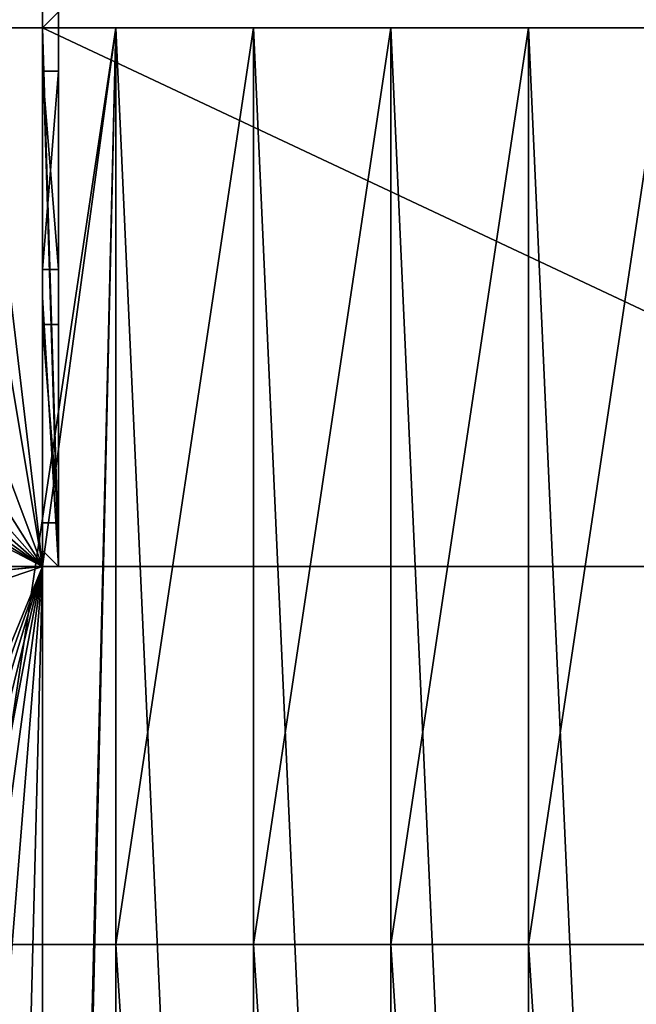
# Model space of a CAD drawing. Extents: x 22936 to 50368, y -4877 to 31080.
# Tile 316 of 601: x 46191 to 46460, y 2522 to 2951. Entities that reach past the tile are written whole.
import ezdxf

# ---------------------------------------------------------------- set-up
doc = ezdxf.new("R2010")
doc.units = 0
for name, color, linetype in [('01_GROS_OEUVRE', 251, 'CONTINUOUS'), ('03_COUVERTURE_BARDAGE', 44, 'CONTINUOUS'), ('04_MENUISERIES_EXT_', 40, 'CONTINUOUS'), ('05_VITRAGES', 40, 'CONTINUOUS'), ('08_AMENAGEMENTS_EXTERIEURS', 253, 'CONTINUOUS')]:
    doc.layers.add(name, color=color, linetype=linetype)

# ---------------------------------------------------------------- blocks, each defined once
blk = doc.blocks.new('GROUPER_11')
at = {"layer": '01_GROS_OEUVRE'}
for p, q in [((2068, 2624.22, -50), (2068, 1093, -50)), ((2068, 2624.22, 60), (2068, 1328, 60)), ((2068, 1328, 60), (2568, 1328, 60)), ((2068, 1328), (2068, 1328, 60)), ((2068, 1093, -50), (2068, 1093)), ((2068, 1093, -50), (2568, 1093, -50))]:
    blk.add_line(p, q, dxfattribs=at)
at = {"layer": '03_COUVERTURE_BARDAGE'}
for p, q in [((2568, 1328, 0), (2068, 1328)), ((2068, 1328), (2068, 1093)), ((2568, 1093, 0), (2068, 1093))]:
    blk.add_line(p, q, dxfattribs=at)
at = {"layer": '01_GROS_OEUVRE'}
mesh = blk.add_polyface(dxfattribs=at)
corners = [(2068, 2624.22, -50), (2568, 1093, -50), (2068, 1093, -50), (2568, 2624.22, -50)]
mesh.append_faces([[corners[k] for k in face] for face in [(0, 1, 2), (1, 0, 3)]], dxfattribs={"vtx0": -1})
mesh = blk.add_polyface(dxfattribs=at)
corners = [(2068, 1328, 60), (2088, 1348, 60), (2068, 2624.22, 60), (2568, 1328, 60), (2548, 1348, 60), (2568, 2624.22, 60), (2088, 2604.22, 60), (2548, 2604.22, 60)]
mesh.append_faces([[corners[k] for k in face] for face in [(0, 1, 2), (1, 3, 4), (2, 6, 5), (6, 2, 1)]], dxfattribs={"vtx0": -1, "vtx1": -1})
mesh.append_faces([[corners[k] for k in face] for face in [(1, 0, 3), (4, 3, 5), (5, 6, 7), (5, 7, 4)]], dxfattribs={"vtx0": -1, "vtx2": -1})
at = {"layer": '01_GROS_OEUVRE', "color": 9}
mesh = blk.add_polyface(dxfattribs=at)
corners = [(2068, 2624.22, 60), (2068, 1328), (2068, 1328, 60), (2068, 1093, -50), (2068, 1093), (2068, 2624.22, -50)]
mesh.append_faces([[corners[k] for k in face] for face in [(0, 1, 2), (1, 3, 4)]], dxfattribs={"vtx0": -1, "color": 9})
mesh.append_faces([[corners[k] for k in face] for face in [(3, 1, 5), (5, 1, 0)]], dxfattribs={"vtx0": -1, "vtx1": -1, "color": 9})
at = {"layer": '01_GROS_OEUVRE'}
mesh = blk.add_polyface(dxfattribs=at)
corners = [(2568, 1328, 0), (2068, 1328, 60), (2068, 1328), (2568, 1328, 60)]
mesh.append_faces([[corners[k] for k in face] for face in [(0, 1, 2), (1, 0, 3)]], dxfattribs={"vtx0": -1})
mesh = blk.add_polyface(dxfattribs=at)
corners = [(2568, 1093, 0), (2068, 1328), (2068, 1093), (2568, 1328, 0)]
mesh.append_faces([[corners[k] for k in face] for face in [(0, 1, 2), (1, 0, 3)]], dxfattribs={"vtx0": -1})
mesh = blk.add_polyface(dxfattribs=at)
corners = [(2568, 1093, 0), (2068, 1093, -50), (2568, 1093, -50), (2068, 1093)]
mesh.append_faces([[corners[k] for k in face] for face in [(0, 1, 2), (1, 0, 3)]], dxfattribs={"vtx0": -1})
blk = doc.blocks.new('GROUPER_15')
at = {"layer": '08_AMENAGEMENTS_EXTERIEURS'}
for p, q in [((4229.78, 2624.22), (4229.78, 1093)), ((4229.78, 1093), (3974.78, 1093))]:
    blk.add_line(p, q, dxfattribs=at)
mesh = blk.add_polyface(dxfattribs=at)
corners = [(3974.78, 2624.22), (4229.78, 1093), (3974.78, 1093), (4229.78, 2624.22)]
mesh.append_faces([[corners[k] for k in face] for face in [(0, 1, 2), (1, 0, 3)]], dxfattribs={"vtx0": -1})
blk = doc.blocks.new('GROUPER_54')
at = {"layer": '04_MENUISERIES_EXT_'}
for p, q in [((0, 470.22, 240), (0, 235, 240)), ((0, 470.22), (0, 235)), ((7, 470.22, 240), (7, 235, 240)), ((7, 470.22), (7, 235)), ((0, 235, 240), (0, 0, 240)), ((0, 235, 240), (0, 235)), ((0, 235), (0, 228)), ((7, 235, 240), (7, 0, 240)), ((7, 235, 240), (7, 235)), ((7, 235), (7, 228)), ((0, 228, 233), (0, 228)), ((0, 117.5, 233), (0, 228, 233)), ((0, 228), (0, 117.5)), ((7, 117.5, 233), (7, 228, 233)), ((7, 228, 233), (7, 228)), ((7, 228), (7, 117.5)), ((0, 124.5, 226), (0, 221, 226)), ((0, 221, 7), (0, 124.5, 7)), ((0, 221, 226), (0, 221, 7)), ((7, 221, 226), (7, 221, 7)), ((7, 124.5, 226), (7, 221, 226)), ((7, 221, 7), (7, 124.5, 7)), ((0, 129.5, 221), (0, 216, 221)), ((0, 216, 221), (7, 216, 221)), ((0, 216, 12), (0, 129.5, 12)), ((0, 216, 221), (0, 216, 12)), ((0, 216, 12), (7, 216, 12)), ((7, 216, 12), (7, 129.5, 12)), ((7, 129.5, 221), (7, 216, 221)), ((7, 216, 221), (7, 216, 12)), ((0, 129.5, 12), (0, 129.5, 221)), ((0, 129.5, 221), (7, 129.5, 221)), ((0, 129.5, 12), (7, 129.5, 12)), ((7, 129.5, 12), (7, 129.5, 221)), ((0, 124.5, 7), (0, 124.5, 226)), ((7, 124.5, 7), (7, 124.5, 226)), ((0, 7, 233), (0, 117.5, 233)), ((0, 117.5, 233), (0, 117.5)), ((0, 117.5), (0, 7)), ((7, 117.5, 233), (7, 117.5)), ((7, 7, 233), (7, 117.5, 233)), ((7, 117.5), (7, 7)), ((0, 14, 226), (0, 110.5, 226)), ((0, 110.5, 226), (0, 110.5, 7)), ((0, 110.5, 7), (0, 14, 7)), ((7, 110.5, 7), (7, 14, 7)), ((7, 14, 226), (7, 110.5, 226)), ((7, 110.5, 226), (7, 110.5, 7)), ((0, 105.5, 12), (0, 19, 12)), ((0, 105.5, 221), (0, 105.5, 12)), ((0, 19, 221), (0, 105.5, 221)), ((0, 105.5, 12), (7, 105.5, 12)), ((0, 105.5, 221), (7, 105.5, 221)), ((7, 105.5, 12), (7, 19, 12)), ((7, 19, 221), (7, 105.5, 221)), ((7, 105.5, 221), (7, 105.5, 12)), ((0, 19, 12), (0, 19, 221)), ((0, 19, 12), (7, 19, 12)), ((0, 19, 221), (7, 19, 221)), ((7, 19, 12), (7, 19, 221)), ((0, 14, 7), (0, 14, 226)), ((7, 14, 7), (7, 14, 226)), ((0, 7), (0, 7, 233)), ((0, 7), (0, 0)), ((7, 7), (7, 7, 233)), ((7, 7), (7, 0)), ((0, 0), (0, 0, 240)), ((0, 0), (7, 0)), ((7, 0), (7, 0, 240))]:
    blk.add_line(p, q, dxfattribs=at)
mesh = blk.add_polyface(dxfattribs=at)
corners = [(7, 1316.22), (0, 1310.22), (0, 1316.22), (0, 470.22), (0, 235), (7, 1310.22), (7, 1214.72), (7, 7), (7, 1112.22), (7, 117.5), (7, 1119.22), (7, 898.22), (7, 684.22), (7, 470.22), (7, 228), (7, 235), (0, 7), (7, 0), (0, 0), (0, 117.5), (0, 228), (0, 1119.22), (0, 1214.72), (0, 1112.22), (0, 898.22), (0, 684.22)]
mesh.append_faces([[corners[k] for k in face] for face in [(0, 1, 2), (8, 6, 10), (14, 13, 15), (16, 17, 18), (1, 21, 22)]], dxfattribs={"vtx0": -1})
mesh.append_faces([[corners[k] for k in face] for face in [(3, 0, 4), (7, 8, 9), (9, 13, 14), (17, 4, 7), (21, 1, 23), (23, 1, 24), (24, 1, 25), (25, 1, 3)]], dxfattribs={"vtx0": -1, "vtx1": -1})
mesh.append_faces([[corners[k] for k in face] for face in [(1, 0, 3), (4, 6, 7), (8, 7, 6)]], dxfattribs={"vtx0": -1, "vtx1": -1, "vtx2": -1})
mesh.append_faces([[corners[k] for k in face] for face in [(4, 0, 5), (4, 5, 6), (9, 8, 11), (9, 11, 12), (9, 12, 13), (17, 16, 19), (17, 19, 20), (17, 20, 4)]], dxfattribs={"vtx0": -1, "vtx2": -1})
mesh = blk.add_polyface(dxfattribs=at)
corners = [(0, 235, 240), (0, 242, 233), (0, 242, 7), (0, 470.22, 240), (0, 463.22, 233), (0, 470.22), (0, 235), (0, 463.22, 7)]
mesh.append_faces([[corners[k] for k in face] for face in [(1, 3, 4), (6, 2, 5)]], dxfattribs={"vtx0": -1, "vtx1": -1})
mesh.append_faces([[corners[k] for k in face] for face in [(0, 1, 2), (1, 0, 3), (4, 3, 5), (2, 6, 0), (5, 2, 7), (5, 7, 4)]], dxfattribs={"vtx0": -1, "vtx2": -1})
mesh = blk.add_polyface(dxfattribs=at)
corners = [(7, 235), (7, 242, 7), (7, 235, 240), (7, 470.22), (7, 463.22, 7), (7, 463.22, 233), (7, 242, 233), (7, 470.22, 240)]
mesh.append_faces([[corners[k] for k in face] for face in [(0, 1, 2), (1, 3, 4), (4, 3, 5), (2, 6, 7), (6, 2, 1), (7, 5, 3)]], dxfattribs={"vtx0": -1, "vtx1": -1})
mesh.append_faces([[corners[k] for k in face] for face in [(1, 0, 3), (7, 6, 5)]], dxfattribs={"vtx0": -1, "vtx2": -1})
mesh = blk.add_polyface(dxfattribs=at)
corners = [(0, 0, 240), (0, 7), (0, 0), (0, 7, 233), (0, 235, 240), (0, 117.5, 233), (0, 228, 233), (0, 235), (0, 228)]
mesh.append_faces([[corners[k] for k in face] for face in [(0, 1, 2)]], dxfattribs={"vtx0": -1})
mesh.append_faces([[corners[k] for k in face] for face in [(1, 0, 3), (3, 4, 5), (5, 4, 6)]], dxfattribs={"vtx0": -1, "vtx1": -1})
mesh.append_faces([[corners[k] for k in face] for face in [(3, 0, 4), (6, 4, 7)]], dxfattribs={"vtx0": -1, "vtx2": -1})
mesh.append_faces([[corners[k] for k in face] for face in [(7, 8, 6)]], dxfattribs={"vtx2": -1})
mesh = blk.add_polyface(dxfattribs=at)
corners = [(7, 235), (7, 228, 233), (7, 228), (7, 7), (7, 0, 240), (7, 0), (7, 7, 233), (7, 235, 240), (7, 117.5, 233)]
mesh.append_faces([[corners[k] for k in face] for face in [(0, 1, 2), (3, 4, 5)]], dxfattribs={"vtx0": -1})
mesh.append_faces([[corners[k] for k in face] for face in [(4, 6, 7), (7, 1, 0)]], dxfattribs={"vtx0": -1, "vtx1": -1})
mesh.append_faces([[corners[k] for k in face] for face in [(4, 3, 6), (7, 6, 8), (7, 8, 1)]], dxfattribs={"vtx0": -1, "vtx2": -1})
mesh = blk.add_polyface(dxfattribs=at)
corners = [(0, 117.5, 233), (0, 124.5, 226), (0, 124.5, 7), (0, 228, 233), (0, 221, 226), (0, 228), (0, 117.5), (0, 221, 7)]
mesh.append_faces([[corners[k] for k in face] for face in [(1, 3, 4), (6, 2, 5)]], dxfattribs={"vtx0": -1, "vtx1": -1})
mesh.append_faces([[corners[k] for k in face] for face in [(0, 1, 2), (1, 0, 3), (4, 3, 5), (2, 6, 0), (5, 2, 7), (5, 7, 4)]], dxfattribs={"vtx0": -1, "vtx2": -1})
mesh = blk.add_polyface(dxfattribs=at)
corners = [(7, 117.5), (7, 124.5, 7), (7, 117.5, 233), (7, 228), (7, 221, 7), (7, 221, 226), (7, 124.5, 226), (7, 228, 233)]
mesh.append_faces([[corners[k] for k in face] for face in [(0, 1, 2), (1, 3, 4), (4, 3, 5), (2, 6, 7), (6, 2, 1), (7, 5, 3)]], dxfattribs={"vtx0": -1, "vtx1": -1})
mesh.append_faces([[corners[k] for k in face] for face in [(1, 0, 3), (7, 6, 5)]], dxfattribs={"vtx0": -1, "vtx2": -1})
mesh = blk.add_polyface(dxfattribs=at)
corners = [(0, 124.5, 226), (0, 129.5, 221), (0, 129.5, 12), (0, 221, 226), (0, 216, 221), (0, 221, 7), (0, 124.5, 7), (0, 216, 12)]
mesh.append_faces([[corners[k] for k in face] for face in [(1, 3, 4), (6, 2, 5)]], dxfattribs={"vtx0": -1, "vtx1": -1})
mesh.append_faces([[corners[k] for k in face] for face in [(0, 1, 2), (1, 0, 3), (4, 3, 5), (2, 6, 0), (5, 2, 7), (5, 7, 4)]], dxfattribs={"vtx0": -1, "vtx2": -1})
mesh = blk.add_polyface(dxfattribs=at)
corners = [(7, 124.5, 7), (7, 129.5, 12), (7, 124.5, 226), (7, 221, 7), (7, 216, 12), (7, 216, 221), (7, 129.5, 221), (7, 221, 226)]
mesh.append_faces([[corners[k] for k in face] for face in [(0, 1, 2), (1, 3, 4), (4, 3, 5), (2, 6, 7), (6, 2, 1), (7, 5, 3)]], dxfattribs={"vtx0": -1, "vtx1": -1})
mesh.append_faces([[corners[k] for k in face] for face in [(1, 0, 3), (7, 6, 5)]], dxfattribs={"vtx0": -1, "vtx2": -1})
mesh = blk.add_polyface(dxfattribs=at)
corners = [(0, 216, 221), (7, 129.5, 221), (0, 129.5, 221), (7, 216, 221)]
mesh.append_faces([[corners[k] for k in face] for face in [(0, 1, 2), (1, 0, 3)]], dxfattribs={"vtx0": -1})
mesh = blk.add_polyface(dxfattribs=at)
corners = [(7, 216, 221), (0, 216, 12), (7, 216, 12), (0, 216, 221)]
mesh.append_faces([[corners[k] for k in face] for face in [(0, 1, 2), (1, 0, 3)]], dxfattribs={"vtx0": -1})
mesh = blk.add_polyface(dxfattribs=at)
corners = [(7, 129.5, 12), (0, 216, 12), (0, 129.5, 12), (7, 216, 12)]
mesh.append_faces([[corners[k] for k in face] for face in [(0, 1, 2), (1, 0, 3)]], dxfattribs={"vtx0": -1})
mesh = blk.add_polyface(dxfattribs=at)
corners = [(0, 129.5, 221), (7, 129.5, 12), (0, 129.5, 12), (7, 129.5, 221)]
mesh.append_faces([[corners[k] for k in face] for face in [(0, 1, 2), (1, 0, 3)]], dxfattribs={"vtx0": -1})
mesh = blk.add_polyface(dxfattribs=at)
corners = [(0, 7, 233), (0, 14, 226), (0, 14, 7), (0, 117.5, 233), (0, 110.5, 226), (0, 117.5), (0, 7), (0, 110.5, 7)]
mesh.append_faces([[corners[k] for k in face] for face in [(1, 3, 4), (6, 2, 5)]], dxfattribs={"vtx0": -1, "vtx1": -1})
mesh.append_faces([[corners[k] for k in face] for face in [(0, 1, 2), (1, 0, 3), (4, 3, 5), (2, 6, 0), (5, 2, 7), (5, 7, 4)]], dxfattribs={"vtx0": -1, "vtx2": -1})
mesh = blk.add_polyface(dxfattribs=at)
corners = [(7, 7), (7, 14, 7), (7, 7, 233), (7, 117.5), (7, 110.5, 7), (7, 110.5, 226), (7, 14, 226), (7, 117.5, 233)]
mesh.append_faces([[corners[k] for k in face] for face in [(0, 1, 2), (1, 3, 4), (4, 3, 5), (2, 6, 7), (6, 2, 1), (7, 5, 3)]], dxfattribs={"vtx0": -1, "vtx1": -1})
mesh.append_faces([[corners[k] for k in face] for face in [(1, 0, 3), (7, 6, 5)]], dxfattribs={"vtx0": -1, "vtx2": -1})
mesh = blk.add_polyface(dxfattribs=at)
corners = [(0, 14, 226), (0, 19, 221), (0, 19, 12), (0, 110.5, 226), (0, 105.5, 221), (0, 110.5, 7), (0, 14, 7), (0, 105.5, 12)]
mesh.append_faces([[corners[k] for k in face] for face in [(1, 3, 4), (6, 2, 5)]], dxfattribs={"vtx0": -1, "vtx1": -1})
mesh.append_faces([[corners[k] for k in face] for face in [(0, 1, 2), (1, 0, 3), (4, 3, 5), (2, 6, 0), (5, 2, 7), (5, 7, 4)]], dxfattribs={"vtx0": -1, "vtx2": -1})
mesh = blk.add_polyface(dxfattribs=at)
corners = [(7, 14, 7), (7, 19, 12), (7, 14, 226), (7, 110.5, 7), (7, 105.5, 12), (7, 105.5, 221), (7, 19, 221), (7, 110.5, 226)]
mesh.append_faces([[corners[k] for k in face] for face in [(0, 1, 2), (1, 3, 4), (4, 3, 5), (2, 6, 7), (6, 2, 1), (7, 5, 3)]], dxfattribs={"vtx0": -1, "vtx1": -1})
mesh.append_faces([[corners[k] for k in face] for face in [(1, 0, 3), (7, 6, 5)]], dxfattribs={"vtx0": -1, "vtx2": -1})
mesh = blk.add_polyface(dxfattribs=at)
corners = [(0, 105.5, 221), (7, 19, 221), (0, 19, 221), (7, 105.5, 221)]
mesh.append_faces([[corners[k] for k in face] for face in [(0, 1, 2), (1, 0, 3)]], dxfattribs={"vtx0": -1})
mesh = blk.add_polyface(dxfattribs=at)
corners = [(7, 105.5, 221), (0, 105.5, 12), (7, 105.5, 12), (0, 105.5, 221)]
mesh.append_faces([[corners[k] for k in face] for face in [(0, 1, 2), (1, 0, 3)]], dxfattribs={"vtx0": -1})
mesh = blk.add_polyface(dxfattribs=at)
corners = [(7, 19, 12), (0, 105.5, 12), (0, 19, 12), (7, 105.5, 12)]
mesh.append_faces([[corners[k] for k in face] for face in [(0, 1, 2), (1, 0, 3)]], dxfattribs={"vtx0": -1})
mesh = blk.add_polyface(dxfattribs=at)
corners = [(0, 19, 12), (7, 19, 221), (7, 19, 12), (0, 19, 221)]
mesh.append_faces([[corners[k] for k in face] for face in [(0, 1, 2), (1, 0, 3)]], dxfattribs={"vtx0": -1})
blk = doc.blocks.new('GROUPER_57')
at = {"layer": '05_VITRAGES', "color": 8}
for p, q in [((0, 117.5, 5), (0, 204, 5)), ((0, 204, 214), (0, 117.5, 214)), ((0, 204, 5), (0, 204, 214)), ((0, 204, 5), (7, 204, 5)), ((0, 204, 214), (7, 204, 214)), ((7, 117.5, 5), (7, 204, 5)), ((7, 204, 5), (7, 204, 214)), ((7, 204, 214), (7, 117.5, 214)), ((0, 117.5, 214), (0, 117.5, 5)), ((0, 117.5, 5), (7, 117.5, 5)), ((0, 117.5, 214), (7, 117.5, 214)), ((7, 117.5, 214), (7, 117.5, 5)), ((0, 7, 214), (0, 93.5, 214)), ((0, 93.5, 214), (0, 93.5, 5)), ((0, 93.5, 5), (0, 7, 5)), ((0, 93.5, 214), (7, 93.5, 214)), ((0, 93.5, 5), (7, 93.5, 5)), ((7, 93.5, 5), (7, 7, 5)), ((7, 7, 214), (7, 93.5, 214)), ((7, 93.5, 214), (7, 93.5, 5)), ((0, 7, 5), (0, 7, 214)), ((0, 7, 214), (7, 7, 214)), ((0, 7, 5), (7, 7, 5)), ((7, 7, 5), (7, 7, 214))]:
    blk.add_line(p, q, dxfattribs=at)
mesh = blk.add_polyface(dxfattribs=at)
corners = [(0, 117.5, 214), (0, 204, 5), (0, 117.5, 5), (0, 204, 214)]
mesh.append_faces([[corners[k] for k in face] for face in [(0, 1, 2), (1, 0, 3)]], dxfattribs={"vtx0": -1, "color": 8})
mesh = blk.add_polyface(dxfattribs=at)
corners = [(7, 204, 5), (0, 117.5, 5), (0, 204, 5), (7, 117.5, 5)]
mesh.append_faces([[corners[k] for k in face] for face in [(0, 1, 2), (1, 0, 3)]], dxfattribs={"vtx0": -1, "color": 8})
mesh = blk.add_polyface(dxfattribs=at)
corners = [(0, 204, 214), (7, 204, 5), (0, 204, 5), (7, 204, 214)]
mesh.append_faces([[corners[k] for k in face] for face in [(0, 1, 2), (1, 0, 3)]], dxfattribs={"vtx0": -1, "color": 8})
mesh = blk.add_polyface(dxfattribs=at)
corners = [(7, 117.5, 214), (0, 204, 214), (0, 117.5, 214), (7, 204, 214)]
mesh.append_faces([[corners[k] for k in face] for face in [(0, 1, 2), (1, 0, 3)]], dxfattribs={"vtx0": -1, "color": 8})
mesh = blk.add_polyface(dxfattribs=at)
corners = [(7, 204, 5), (7, 117.5, 214), (7, 117.5, 5), (7, 204, 214)]
mesh.append_faces([[corners[k] for k in face] for face in [(0, 1, 2), (1, 0, 3)]], dxfattribs={"vtx0": -1, "color": 8})
mesh = blk.add_polyface(dxfattribs=at)
corners = [(7, 117.5, 5), (0, 117.5, 214), (0, 117.5, 5), (7, 117.5, 214)]
mesh.append_faces([[corners[k] for k in face] for face in [(0, 1, 2), (1, 0, 3)]], dxfattribs={"vtx0": -1, "color": 8})
mesh = blk.add_polyface(dxfattribs=at)
corners = [(0, 7, 214), (0, 93.5, 5), (0, 7, 5), (0, 93.5, 214)]
mesh.append_faces([[corners[k] for k in face] for face in [(0, 1, 2), (1, 0, 3)]], dxfattribs={"vtx0": -1, "color": 8})
mesh = blk.add_polyface(dxfattribs=at)
corners = [(7, 7, 214), (0, 93.5, 214), (0, 7, 214), (7, 93.5, 214)]
mesh.append_faces([[corners[k] for k in face] for face in [(0, 1, 2), (1, 0, 3)]], dxfattribs={"vtx0": -1, "color": 8})
mesh = blk.add_polyface(dxfattribs=at)
corners = [(0, 93.5, 5), (7, 93.5, 214), (7, 93.5, 5), (0, 93.5, 214)]
mesh.append_faces([[corners[k] for k in face] for face in [(0, 1, 2), (1, 0, 3)]], dxfattribs={"vtx0": -1, "color": 8})
mesh = blk.add_polyface(dxfattribs=at)
corners = [(0, 93.5, 5), (7, 7, 5), (0, 7, 5), (7, 93.5, 5)]
mesh.append_faces([[corners[k] for k in face] for face in [(0, 1, 2), (1, 0, 3)]], dxfattribs={"vtx0": -1, "color": 8})
mesh = blk.add_polyface(dxfattribs=at)
corners = [(7, 93.5, 5), (7, 7, 214), (7, 7, 5), (7, 93.5, 214)]
mesh.append_faces([[corners[k] for k in face] for face in [(0, 1, 2), (1, 0, 3)]], dxfattribs={"vtx0": -1, "color": 8})
mesh = blk.add_polyface(dxfattribs=at)
corners = [(7, 7, 214), (0, 7, 5), (7, 7, 5), (0, 7, 214)]
mesh.append_faces([[corners[k] for k in face] for face in [(0, 1, 2), (1, 0, 3)]], dxfattribs={"vtx0": -1, "color": 8})
blk = doc.blocks.new('GROUPER_116')
at = {"layer": '08_AMENAGEMENTS_EXTERIEURS'}
blk.add_line((480.49, 3076.22), (480.49, 0), dxfattribs=at)
mesh = blk.add_polyface(dxfattribs=at)
corners = [(460.49, 3331.22), (460.49, 3326.22), (94.11, 3239.87), (980.49, 3870.79), (980.49, 3518.79), (480.49, 3870.79), (1209.96, 3523.79), (1000.49, 3518.79), (1000.49, 3523.79), (1000.49, 3336.93), (1165.99, 2980.93), (1307.17, 3133.93), (1000.49, 2980.93), (980.49, 3336.93), (1116.94, 808.8), (980.49, 670.69), (980.49, 838.54), (1082.03, 648.56), (480.49, 3326.22), (460.49, 3076.22), (480.49, 3076.22), (480.49, 0), (980.49, 0), (460.49, 3071.22), (0, 3071.22)]
mesh.append_faces([[corners[k] for k in face] for face in [(6, 7, 8), (10, 6, 11), (15, 14, 17), (2, 23, 24)]], dxfattribs={"vtx0": -1})
mesh.append_faces([[corners[k] for k in face] for face in [(7, 13, 4), (13, 7, 9), (14, 15, 16), (18, 19, 1), (19, 18, 20), (20, 5, 21), (21, 5, 22), (22, 5, 15), (23, 2, 19)]], dxfattribs={"vtx0": -1, "vtx1": -1})
mesh.append_faces([[corners[k] for k in face] for face in [(7, 6, 9), (9, 6, 10), (15, 5, 4), (15, 4, 13), (19, 2, 1)]], dxfattribs={"vtx0": -1, "vtx1": -1, "vtx2": -1})
mesh.append_faces([[corners[k] for k in face] for face in [(20, 18, 5), (15, 13, 16)]], dxfattribs={"vtx0": -1, "vtx2": -1})
mesh.append_faces([[corners[k] for k in face] for face in [(0, 1, 2), (3, 4, 5)]], dxfattribs={"vtx1": -1})
mesh.append_faces([[corners[k] for k in face] for face in [(10, 12, 9)]], dxfattribs={"vtx2": -1})
blk = doc.blocks.new('GROUPER_5')
at = {"layer": '01_GROS_OEUVRE'}
for p, q in [((2068, 1328, 290), (2040, 1328, 290)), ((2040, 1328, 350), (2100, 1328, 350)), ((2068, 1328, 300), (2100, 1328, 300)), ((2068, 1178, 321.67), (2068, 1328, 300)), ((2068, 1328, 300), (2068, 1178, 300)), ((2068, 1328, 290), (2068, 1093, 290)), ((2068, 1328, 300), (2068, 1328, 290)), ((2100, 1328, 290), (2068, 1328, 290)), ((2100, 1328, 350), (2100, 1328, 300)), ((2100, 928, 621), (2100, 1328, 350)), ((2100, 1328, 300), (2160, 1328, 300)), ((2160, 1328, 290), (2100, 1328, 290)), ((2100, 1328, 300), (2100, 1328, 290)), ((2100, 1328, 350), (2160, 1328, 350)), ((2160, 928, 621), (2160, 1328, 350)), ((2160, 1328, 350), (2160, 1328, 300)), ((2160, 1328, 300), (2220, 1328, 300)), ((2220, 1328, 290), (2160, 1328, 290)), ((2160, 1328, 300), (2160, 1328, 290)), ((2160, 1328, 350), (2220, 1328, 350)), ((2220, 928, 621), (2220, 1328, 350)), ((2220, 1328, 350), (2220, 1328, 300)), ((2220, 1328, 300), (2220, 1328, 290)), ((2220, 1328, 300), (2280, 1328, 300)), ((2220, 1328, 350), (2280, 1328, 350)), ((2280, 1328, 290), (2220, 1328, 290)), ((2280, 928, 621), (2280, 1328, 350)), ((2280, 1328, 350), (2280, 1328, 300)), ((2280, 1328, 300), (2340, 1328, 300)), ((2280, 1328, 350), (2340, 1328, 350)), ((2280, 1328, 300), (2280, 1328, 290)), ((2340, 1328, 290), (2280, 1328, 290)), ((1595, 1093, 333.94), (2068, 1093, 333.94)), ((2068, 1093, 290), (1595, 1093, 290)), ((2068, 0, 290), (2068, 1093, 290)), ((2040, 928, 621), (2100, 928, 621)), ((2100, 0, 381.38), (2100, 928, 621)), ((2100, 928, 621), (2160, 928, 621)), ((2160, 928, 621), (2220, 928, 621)), ((2220, 0, 381.38), (2220, 928, 621)), ((2220, 928, 621), (2280, 928, 621)), ((2280, 0, 381.38), (2280, 928, 621)), ((2280, 928, 621), (2340, 928, 621))]:
    blk.add_line(p, q, dxfattribs=at)
at = {"layer": '01_GROS_OEUVRE', "color": 7}
for p, q in [((2068, 1178, 300), (2068, 1178, 321.67)), ((1595, 1093), (2068, 1093)), ((2068, 1093), (2068, 0)), ((2068, 1093), (2068, 1093, 290)), ((2068, 1093, 290), (2068, 1093, 333.94)), ((2160, 0, 381.38), (2160, 928, 621))]:
    blk.add_line(p, q, dxfattribs=at)
at = {"layer": '01_GROS_OEUVRE'}
mesh = blk.add_polyface(dxfattribs=at)
corners = [(780, 0, 290), (730, 100, 290), (730, 0, 290), (0, 1178, 290), (0, 1328, 290), (0, 1278, 290), (60, 1328, 290), (730, 1078, 290), (120, 1328, 290), (180, 1328, 290), (240, 1328, 290), (300, 1328, 290), (360, 1328, 290), (420, 1328, 290), (480, 1328, 290), (540, 1328, 290), (600, 1328, 290), (660, 1328, 290), (720, 1328, 290), (780, 1328, 290), (840, 0, 290), (840, 1328, 290), (900, 0, 290), (900, 1328, 290), (960, 0, 290), (960, 1328, 290), (1020, 0, 290), (1020, 1328, 290), (1080, 0, 290), (1080, 1328, 290), (1140, 0, 290), (1140, 1328, 290), (1200, 0, 290), (1200, 1328, 290), (1260, 0, 290), (1260, 1328, 290), (1320, 0, 290), (1320, 1328, 290), (1380, 0, 290), (1380, 1328, 290), (1440, 0, 290), (1440, 1328, 290), (1500, 0, 290), (1500, 1328, 290), (1560, 0, 290), (1560, 1328, 290), (1595, 0, 290), (1595, 1093, 290), (1620, 1328, 290), (2068, 1093, 290), (1680, 1328, 290), (1740, 1328, 290), (1800, 1328, 290), (1860, 1328, 290), (1920, 1328, 290), (1980, 1328, 290), (2040, 1328, 290), (2068, 1328, 290)]
mesh.append_faces([[corners[k] for k in face] for face in [(0, 1, 2), (3, 4, 5), (56, 49, 57)]], dxfattribs={"vtx0": -1})
mesh.append_faces([[corners[k] for k in face] for face in [(4, 3, 6), (6, 7, 8), (8, 7, 9), (9, 7, 10), (10, 7, 11), (11, 7, 12), (12, 7, 13), (13, 7, 14), (14, 7, 15), (15, 7, 16), (16, 7, 17), (17, 7, 18), (18, 7, 19), (19, 20, 21), (21, 22, 23), (23, 24, 25), (25, 26, 27), (27, 28, 29), (29, 30, 31), (31, 32, 33), (33, 34, 35), (35, 36, 37), (37, 38, 39), (39, 40, 41), (41, 42, 43), (43, 44, 45), (45, 47, 48), (48, 49, 50), (50, 49, 51), (51, 49, 52), (52, 49, 53), (53, 49, 54), (54, 49, 55), (55, 49, 56)]], dxfattribs={"vtx0": -1, "vtx1": -1})
mesh.append_faces([[corners[k] for k in face] for face in [(19, 1, 0)]], dxfattribs={"vtx0": -1, "vtx1": -1, "vtx2": -1})
mesh.append_faces([[corners[k] for k in face] for face in [(6, 3, 7), (19, 7, 1), (19, 0, 20), (21, 20, 22), (23, 22, 24), (25, 24, 26), (27, 26, 28), (29, 28, 30), (31, 30, 32), (33, 32, 34), (35, 34, 36), (37, 36, 38), (39, 38, 40), (41, 40, 42), (43, 42, 44), (45, 44, 46), (45, 46, 47), (48, 47, 49)]], dxfattribs={"vtx0": -1, "vtx2": -1})
mesh = blk.add_polyface(dxfattribs=at)
corners = [(2100, 1328, 350), (2040, 928, 621), (2040, 1328, 350), (2100, 928, 621)]
mesh.append_faces([[corners[k] for k in face] for face in [(0, 1, 2), (1, 0, 3)]], dxfattribs={"vtx0": -1})
at = {"layer": '01_GROS_OEUVRE', "color": 7}
mesh = blk.add_polyface(dxfattribs=at)
corners = [(2040, 1328, 350), (2068, 1328, 290), (2040, 1328, 290), (2068, 1328, 300), (2100, 1328, 300), (2100, 1328, 350)]
mesh.append_faces([[corners[k] for k in face] for face in [(0, 1, 2), (4, 0, 5)]], dxfattribs={"vtx0": -1, "color": 7})
mesh.append_faces([[corners[k] for k in face] for face in [(1, 0, 3), (3, 0, 4)]], dxfattribs={"vtx0": -1, "vtx1": -1, "color": 7})
at = {"layer": '01_GROS_OEUVRE'}
mesh = blk.add_polyface(dxfattribs=at)
corners = [(2068, 1328, 300), (2068, 1178, 321.67), (2068, 1178, 300)]
mesh.append_faces([[corners[k] for k in face] for face in [(0, 1, 2)]])
mesh = blk.add_polyface(dxfattribs=at)
corners = [(2068, 1328, 290), (2100, 1328, 300), (2100, 1328, 290), (2068, 1328, 300)]
mesh.append_faces([[corners[k] for k in face] for face in [(0, 1, 2), (1, 0, 3)]], dxfattribs={"vtx0": -1})
mesh = blk.add_polyface(dxfattribs=at)
corners = [(2068, 1093, 290), (2100, 1328, 290), (2068, 1328, 290), (2068, 0, 290), (2069.4, 0, 290), (2100, 0, 290), (2160, 0, 290), (2160, 1328, 290), (2220, 0, 290), (2220, 1328, 290), (2280, 0, 290), (2280, 1328, 290), (2340, 0, 290), (2340, 1328, 290), (2400, 0, 290), (2400, 1328, 290), (2460, 0, 290), (2460, 1328, 290), (2520, 0, 290), (2520, 1328, 290), (2568, 0, 290), (2568, 1328, 290)]
mesh.append_faces([[corners[k] for k in face] for face in [(0, 1, 2), (19, 20, 21)]], dxfattribs={"vtx0": -1})
mesh.append_faces([[corners[k] for k in face] for face in [(1, 6, 7), (7, 8, 9), (9, 10, 11), (11, 12, 13), (13, 14, 15), (15, 16, 17), (17, 18, 19)]], dxfattribs={"vtx0": -1, "vtx1": -1})
mesh.append_faces([[corners[k] for k in face] for face in [(1, 0, 3), (1, 3, 4), (1, 4, 5), (1, 5, 6), (7, 6, 8), (9, 8, 10), (11, 10, 12), (13, 12, 14), (15, 14, 16), (17, 16, 18), (19, 18, 20)]], dxfattribs={"vtx0": -1, "vtx2": -1})
mesh = blk.add_polyface(dxfattribs=at)
corners = [(2160, 1328, 350), (2100, 928, 621), (2100, 1328, 350), (2160, 928, 621)]
mesh.append_faces([[corners[k] for k in face] for face in [(0, 1, 2), (1, 0, 3)]], dxfattribs={"vtx0": -1})
at = {"layer": '01_GROS_OEUVRE', "color": 253}
mesh = blk.add_polyface(dxfattribs=at)
corners = [(2100, 1328, 350), (2160, 1328, 300), (2100, 1328, 300), (2160, 1328, 350)]
mesh.append_faces([[corners[k] for k in face] for face in [(0, 1, 2), (1, 0, 3)]], dxfattribs={"vtx0": -1, "color": 253})
at = {"layer": '01_GROS_OEUVRE'}
mesh = blk.add_polyface(dxfattribs=at)
corners = [(2100, 1328, 290), (2160, 1328, 300), (2160, 1328, 290), (2100, 1328, 300)]
mesh.append_faces([[corners[k] for k in face] for face in [(0, 1, 2), (1, 0, 3)]], dxfattribs={"vtx0": -1})
mesh = blk.add_polyface(dxfattribs=at)
corners = [(2220, 1328, 350), (2160, 928, 621), (2160, 1328, 350), (2220, 928, 621)]
mesh.append_faces([[corners[k] for k in face] for face in [(0, 1, 2), (1, 0, 3)]], dxfattribs={"vtx0": -1})
at = {"layer": '01_GROS_OEUVRE', "color": 253}
mesh = blk.add_polyface(dxfattribs=at)
corners = [(2160, 1328, 350), (2220, 1328, 300), (2160, 1328, 300), (2220, 1328, 350)]
mesh.append_faces([[corners[k] for k in face] for face in [(0, 1, 2), (1, 0, 3)]], dxfattribs={"vtx0": -1, "color": 253})
at = {"layer": '01_GROS_OEUVRE'}
mesh = blk.add_polyface(dxfattribs=at)
corners = [(2160, 1328, 290), (2220, 1328, 300), (2220, 1328, 290), (2160, 1328, 300)]
mesh.append_faces([[corners[k] for k in face] for face in [(0, 1, 2), (1, 0, 3)]], dxfattribs={"vtx0": -1})
at = {"layer": '01_GROS_OEUVRE', "color": 253}
mesh = blk.add_polyface(dxfattribs=at)
corners = [(2220, 1328, 350), (2280, 1328, 300), (2220, 1328, 300), (2280, 1328, 350)]
mesh.append_faces([[corners[k] for k in face] for face in [(0, 1, 2), (1, 0, 3)]], dxfattribs={"vtx0": -1, "color": 253})
at = {"layer": '01_GROS_OEUVRE'}
mesh = blk.add_polyface(dxfattribs=at)
corners = [(2220, 1328, 290), (2280, 1328, 300), (2280, 1328, 290), (2220, 1328, 300)]
mesh.append_faces([[corners[k] for k in face] for face in [(0, 1, 2), (1, 0, 3)]], dxfattribs={"vtx0": -1})
mesh = blk.add_polyface(dxfattribs=at)
corners = [(2280, 1328, 350), (2220, 928, 621), (2220, 1328, 350), (2280, 928, 621)]
mesh.append_faces([[corners[k] for k in face] for face in [(0, 1, 2), (1, 0, 3)]], dxfattribs={"vtx0": -1})
mesh = blk.add_polyface(dxfattribs=at)
corners = [(2340, 1328, 350), (2280, 928, 621), (2280, 1328, 350), (2340, 928, 621)]
mesh.append_faces([[corners[k] for k in face] for face in [(0, 1, 2), (1, 0, 3)]], dxfattribs={"vtx0": -1})
at = {"layer": '01_GROS_OEUVRE', "color": 253}
mesh = blk.add_polyface(dxfattribs=at)
corners = [(2280, 1328, 350), (2340, 1328, 300), (2280, 1328, 300), (2340, 1328, 350)]
mesh.append_faces([[corners[k] for k in face] for face in [(0, 1, 2), (1, 0, 3)]], dxfattribs={"vtx0": -1, "color": 253})
at = {"layer": '01_GROS_OEUVRE'}
mesh = blk.add_polyface(dxfattribs=at)
corners = [(2280, 1328, 290), (2340, 1328, 300), (2340, 1328, 290), (2280, 1328, 300)]
mesh.append_faces([[corners[k] for k in face] for face in [(0, 1, 2), (1, 0, 3)]], dxfattribs={"vtx0": -1})
at = {"layer": '01_GROS_OEUVRE', "color": 7}
mesh = blk.add_polyface(dxfattribs=at)
corners = [(1595, 939), (1615, 497), (1595, 497), (1615, 939), (1615, 388), (2068, 1093), (1595, 1048), (1595, 1093), (1615, 1048), (1595, 388), (2068, 0), (1595, 0)]
mesh.append_faces([[corners[k] for k in face] for face in [(0, 1, 2), (5, 6, 7), (9, 10, 11)]], dxfattribs={"vtx0": -1, "color": 7})
mesh.append_faces([[corners[k] for k in face] for face in [(1, 3, 4), (6, 5, 8), (8, 5, 3), (10, 3, 5)]], dxfattribs={"vtx0": -1, "vtx1": -1, "color": 7})
mesh.append_faces([[corners[k] for k in face] for face in [(10, 4, 3)]], dxfattribs={"vtx0": -1, "vtx1": -1, "vtx2": -1, "color": 7})
mesh.append_faces([[corners[k] for k in face] for face in [(1, 0, 3), (10, 9, 4)]], dxfattribs={"vtx0": -1, "vtx2": -1, "color": 7})
at = {"layer": '01_GROS_OEUVRE', "color": 251}
mesh = blk.add_polyface(dxfattribs=at)
corners = [(1595, 1093, 333.94), (2068, 1093, 290), (1595, 1093, 290), (2068, 1093, 333.94)]
mesh.append_faces([[corners[k] for k in face] for face in [(0, 1, 2), (1, 0, 3)]], dxfattribs={"vtx0": -1, "color": 251})
at = {"layer": '01_GROS_OEUVRE', "color": 250}
mesh = blk.add_polyface(dxfattribs=at)
corners = [(1595, 1093, 290), (2068, 1093), (1595, 1093), (2068, 1093, 290)]
mesh.append_faces([[corners[k] for k in face] for face in [(0, 1, 2), (1, 0, 3)]], dxfattribs={"vtx0": -1, "color": 250})
at = {"layer": '01_GROS_OEUVRE'}
mesh = blk.add_polyface(dxfattribs=at)
corners = [(1620, 0, 290), (1595, 1093, 290), (1595, 0, 290), (2068, 1093, 290), (1680, 0, 290), (1740, 0, 290), (1800, 0, 290), (1860, 0, 290), (1920, 0, 290), (1980, 0, 290), (2040, 0, 290), (2068, 0, 290)]
mesh.append_faces([[corners[k] for k in face] for face in [(0, 1, 2), (3, 10, 11)]], dxfattribs={"vtx0": -1})
mesh.append_faces([[corners[k] for k in face] for face in [(1, 0, 3)]], dxfattribs={"vtx0": -1, "vtx1": -1})
mesh.append_faces([[corners[k] for k in face] for face in [(3, 0, 4), (3, 4, 5), (3, 5, 6), (3, 6, 7), (3, 7, 8), (3, 8, 9), (3, 9, 10)]], dxfattribs={"vtx0": -1, "vtx2": -1})
at = {"layer": '01_GROS_OEUVRE', "color": 250}
mesh = blk.add_polyface(dxfattribs=at)
corners = [(2068, 1093), (2068, 0, 290), (2068, 0), (2068, 1093, 290)]
mesh.append_faces([[corners[k] for k in face] for face in [(0, 1, 2), (1, 0, 3)]], dxfattribs={"vtx0": -1, "color": 250})
at = {"layer": '01_GROS_OEUVRE'}
mesh = blk.add_polyface(dxfattribs=at)
corners = [(2040, 928, 621), (2100, 0, 381.38), (2040, 0, 381.38), (2100, 928, 621)]
mesh.append_faces([[corners[k] for k in face] for face in [(0, 1, 2), (1, 0, 3)]], dxfattribs={"vtx0": -1})
mesh = blk.add_polyface(dxfattribs=at)
corners = [(2100, 928, 621), (2160, 0, 381.38), (2100, 0, 381.38), (2160, 928, 621)]
mesh.append_faces([[corners[k] for k in face] for face in [(0, 1, 2), (1, 0, 3)]], dxfattribs={"vtx0": -1})
mesh = blk.add_polyface(dxfattribs=at)
corners = [(2160, 928, 621), (2220, 0, 381.38), (2160, 0, 381.38), (2220, 928, 621)]
mesh.append_faces([[corners[k] for k in face] for face in [(0, 1, 2), (1, 0, 3)]], dxfattribs={"vtx0": -1})
mesh = blk.add_polyface(dxfattribs=at)
corners = [(2220, 928, 621), (2280, 0, 381.38), (2220, 0, 381.38), (2280, 928, 621)]
mesh.append_faces([[corners[k] for k in face] for face in [(0, 1, 2), (1, 0, 3)]], dxfattribs={"vtx0": -1})
mesh = blk.add_polyface(dxfattribs=at)
corners = [(2280, 928, 621), (2340, 0, 381.38), (2280, 0, 381.38), (2340, 928, 621)]
mesh.append_faces([[corners[k] for k in face] for face in [(0, 1, 2), (1, 0, 3)]], dxfattribs={"vtx0": -1})

msp = doc.modelspace()

# ---------------------------------------------------------------- block references
at = {"layer": '01_GROS_OEUVRE', "color": 7}
for name, p in [('GROUPER_11', (44133.19, 1619.93, 290)), ('GROUPER_5', (44133.19, 1619.93))]:
    msp.add_blockref(name, p, dxfattribs=at)
at = {"layer": '04_MENUISERIES_EXT_', "color": 251}
msp.add_blockref('GROUPER_54', (46201.19, 2712.93), dxfattribs=at)
at = {"layer": '05_VITRAGES'}
msp.add_blockref('GROUPER_57', (46201.19, 2724.93, 7), dxfattribs=at)
at = {"layer": '08_AMENAGEMENTS_EXTERIEURS', "color": 254}
msp.add_blockref('GROUPER_15', (41971.41, 1619.93), dxfattribs=at)
at = {"layer": '08_AMENAGEMENTS_EXTERIEURS', "color": 7}
msp.add_blockref('GROUPER_116', (45720.7, 1619.93), dxfattribs=at)

doc.saveas('drawing.dxf')
